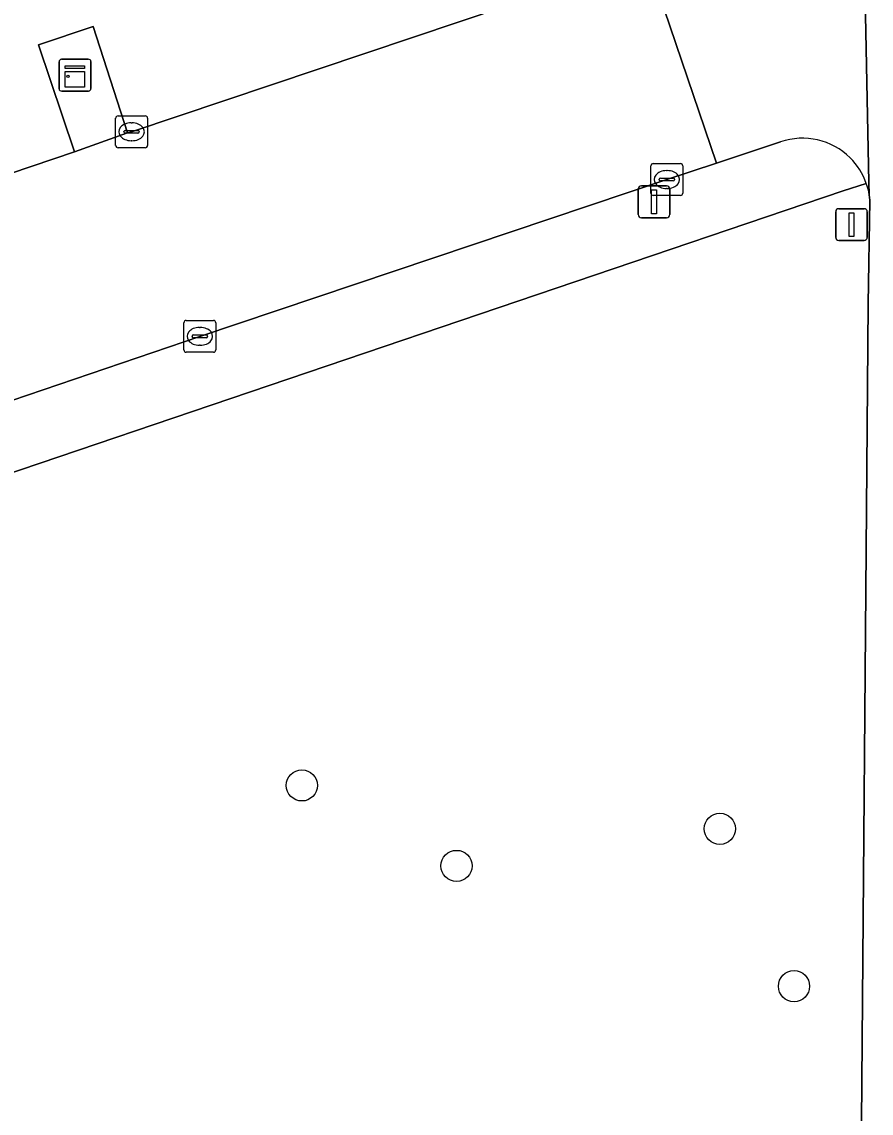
# Model space of a CAD drawing. Extents: x 160554 to 161248, y 385329 to 386506.
# Drawn here: x 160612.27 to 160638.92, y 386390.33 to 386424.56 of the extents above; entities that cross this region are included whole.
import ezdxf

# ---------------------------------------------------------------- set-up
doc = ezdxf.new("R2010")
doc.units = 0
for name, color, linetype in [('IMGEO_Berm_groen', 7, 'Continuous'), ('IMGEO_Boom', 7, 'Continuous'), ('IMGEO_Fietspad_gesloten', 7, 'Continuous'), ('IMGEO_Kast', 7, 'Continuous'), ('IMGEO_Kolk', 7, 'Continuous'), ('IMGEO_Lichtmast', 7, 'Continuous'), ('IMGEO_Rijbaan_lokaal_open', 7, 'Continuous'), ('IMGEO_Verkeersbordpaal', 7, 'Continuous'), ('IMGEO_Voetpad_open', 7, 'Continuous')]:
    doc.layers.add(name, color=color, linetype=linetype)

msp = doc.modelspace()

# ---------------------------------------------------------------- linework, layer by layer
at = {"layer": 'IMGEO_Berm_groen'}
for points in [[(160593.021, 386413.431), (160599.884, 386415.738), (160613.921, 386420.482), (160612.792, 386423.842), (160614.51, 386424.418), (160615.578, 386421.077), (160615.708, 386421.112), (160630.383, 386426.042), (160631.881, 386426.564), (160636.504, 386428.174)], [(160638.766, 386419.492), (160638.043, 386419.263), (160602.004, 386407.052), (160594.996, 386404.718)], [(160638.83, 386415.704), (160638.878, 386418.969), (160638.869, 386419.052), (160638.858, 386419.135)], [(160614.388, 386363.761), (160616.078, 386360.948), (160638.582, 386386.181), (160638.83, 386415.704)]]:
    msp.add_lwpolyline(points, dxfattribs=at)
msp.add_arc((160636.851, 386418.808), 2.034, 9.2507, 19.6511, dxfattribs=at)
at = {"layer": 'IMGEO_Boom'}
for centre in [(160621.055, 386400.61), (160634.172, 386399.249), (160625.908, 386398.084), (160636.498, 386394.31)]:
    msp.add_circle(centre, 0.489, dxfattribs=at)
at = {"layer": 'IMGEO_Fietspad_gesloten'}
msp.add_lwpolyline([(160641.504, 386420.833), (160641.644, 386431.75), (160641.67, 386432.668), (160638.602, 386432.624), (160638.618, 386431.06), (160638.85, 386419.519), (160638.858, 386419.135), (160638.869, 386419.052), (160638.878, 386418.969), (160638.83, 386415.704), (160638.582, 386386.181), (160638.529, 386381.561), (160638.523, 386376.778), (160639.119, 386357.356)], dxfattribs=at)
at = {"layer": 'IMGEO_Kast'}
for p, q in [((160613.511, 386423.388), (160614.352, 386423.388)), ((160614.352, 386423.388), (160613.511, 386423.388)), ((160613.436, 386422.463), (160613.436, 386423.304)), ((160613.436, 386423.304), (160613.436, 386422.463)), ((160614.436, 386423.313), (160614.436, 386422.472)), ((160614.436, 386422.472), (160614.436, 386423.313)), ((160614.361, 386422.388), (160613.52, 386422.388)), ((160613.52, 386422.388), (160614.361, 386422.388))]:
    msp.add_line(p, q, dxfattribs=at)
for points in [[(160613.631, 386423.178), (160614.231, 386423.178), (160614.231, 386423.093), (160613.631, 386423.093), (160613.631, 386423.178)], [(160613.631, 386423.003), (160614.231, 386423.003), (160614.231, 386422.514), (160613.631, 386422.514), (160613.631, 386423.003)]]:
    msp.add_lwpolyline(points, dxfattribs=at)
msp.add_circle((160613.715, 386422.852), 0.0377, dxfattribs=at)
for centre, start, end in [((160613.514, 386423.31), 92.4484, 184.2845), ((160613.514, 386423.31), 92.4484, 184.2845), ((160614.358, 386423.31), 2.4484, 94.2845), ((160614.358, 386423.31), 2.4484, 94.2845), ((160613.514, 386422.466), 182.4484, 274.2845), ((160613.514, 386422.466), 182.4484, 274.2845), ((160614.358, 386422.466), 272.4484, 4.2845), ((160614.358, 386422.466), 272.4484, 4.2845)]:
    msp.add_arc(centre, 0.0779, start, end, dxfattribs=at)
at = {"layer": 'IMGEO_Kolk'}
for p, q in [((160615.286, 386421.613), (160616.138, 386421.613)), ((160615.211, 386420.687), (160615.211, 386421.539)), ((160615.699, 386421.393), (160615.724, 386421.393)), ((160616.212, 386421.539), (160616.212, 386420.687)), ((160615.47, 386421.107), (160615.47, 386421.119)), ((160615.908, 386421.07), (160615.51, 386421.07)), ((160615.513, 386421.156), (160615.911, 386421.156)), ((160615.954, 386421.119), (160615.954, 386421.107)), ((160616.138, 386420.613), (160615.286, 386420.613)), ((160615.722, 386420.833), (160615.697, 386420.833)), ((160632.007, 386419.189), (160632.007, 386420.041)), ((160632.082, 386420.115), (160632.934, 386420.115)), ((160633.008, 386420.041), (160633.008, 386419.189)), ((160632.266, 386419.609), (160632.266, 386419.621)), ((160632.704, 386419.572), (160632.306, 386419.572)), ((160632.309, 386419.658), (160632.707, 386419.658)), ((160632.495, 386419.895), (160632.52, 386419.895)), ((160632.75, 386419.621), (160632.75, 386419.609)), ((160632.518, 386419.335), (160632.493, 386419.335)), ((160632.934, 386419.115), (160632.082, 386419.115)), ((160617.353, 386414.269), (160617.353, 386415.121)), ((160617.428, 386415.195), (160618.28, 386415.195)), ((160618.354, 386415.121), (160618.354, 386414.269)), ((160617.841, 386414.975), (160617.866, 386414.975)), ((160617.612, 386414.689), (160617.612, 386414.701)), ((160618.05, 386414.652), (160617.652, 386414.652)), ((160617.655, 386414.738), (160618.053, 386414.738)), ((160618.096, 386414.701), (160618.096, 386414.689)), ((160618.28, 386414.195), (160617.428, 386414.195)), ((160617.864, 386414.415), (160617.839, 386414.415))]:
    msp.add_line(p, q, dxfattribs=at)
for points in [[(160615.286, 386421.613), (160616.138, 386421.613)], [(160615.211, 386420.687), (160615.211, 386421.539)], [(160616.212, 386421.539), (160616.212, 386420.687)], [(160616.138, 386420.613), (160615.286, 386420.613)], [(160632.007, 386419.189), (160632.007, 386420.041)], [(160632.082, 386420.115), (160632.934, 386420.115)], [(160633.008, 386420.041), (160633.008, 386419.189)], [(160632.934, 386419.115), (160632.082, 386419.115)], [(160617.353, 386414.269), (160617.353, 386415.121)], [(160617.428, 386415.195), (160618.28, 386415.195)], [(160618.354, 386415.121), (160618.354, 386414.269)], [(160618.28, 386414.195), (160617.428, 386414.195)]]:
    msp.add_lwpolyline(points, dxfattribs=at)
for centre, radius, start, end in [((160615.288, 386421.537), 0.0765, 91.552, 178.448), ((160615.288, 386421.537), 0.0765, 91.552, 178.448), ((160616.136, 386421.537), 0.0765, 1.552, 88.448), ((160616.136, 386421.537), 0.0765, 1.552, 88.448), ((160615.51, 386421.116), 0.0403, 85.8775, 175.7526), ((160615.507, 386421.106), 0.0366, 178.938, 274.7102), ((160615.911, 386421.113), 0.043, 264.8664, 352.4533), ((160615.915, 386421.118), 0.0386, 1.7309, 96.639), ((160615.288, 386420.689), 0.0765, 181.552, 268.448), ((160615.288, 386420.689), 0.0765, 181.552, 268.448), ((160616.136, 386420.689), 0.0765, 271.552, 358.448), ((160616.136, 386420.689), 0.0765, 271.552, 358.448), ((160632.084, 386420.039), 0.0765, 91.552, 178.448), ((160632.084, 386420.039), 0.0765, 91.552, 178.448), ((160632.932, 386420.039), 0.0765, 1.552, 88.448), ((160632.932, 386420.039), 0.0765, 1.552, 88.448), ((160632.306, 386419.618), 0.0403, 85.8775, 175.7526), ((160632.303, 386419.608), 0.0366, 178.938, 274.7102), ((160632.707, 386419.615), 0.043, 264.8664, 352.4533), ((160632.711, 386419.62), 0.0386, 1.7309, 96.639), ((160632.084, 386419.191), 0.0765, 181.552, 268.448), ((160632.084, 386419.191), 0.0765, 181.552, 268.448), ((160632.932, 386419.191), 0.0765, 271.552, 358.448), ((160632.932, 386419.191), 0.0765, 271.552, 358.448), ((160617.43, 386415.119), 0.0765, 91.552, 178.448), ((160617.43, 386415.119), 0.0765, 91.552, 178.448), ((160618.278, 386415.119), 0.0765, 1.552, 88.448), ((160618.278, 386415.119), 0.0765, 1.552, 88.448), ((160617.652, 386414.698), 0.0403, 85.8775, 175.7526), ((160617.649, 386414.688), 0.0366, 178.938, 274.7102), ((160618.053, 386414.695), 0.043, 264.8664, 352.4533), ((160618.057, 386414.7), 0.0386, 1.7309, 96.639), ((160617.43, 386414.271), 0.0765, 181.552, 268.448), ((160617.43, 386414.271), 0.0765, 181.552, 268.448), ((160618.278, 386414.271), 0.0765, 271.552, 358.448), ((160618.278, 386414.271), 0.0765, 271.552, 358.448)]:
    msp.add_arc(centre, radius, start, end, dxfattribs=at)
for centre, major_axis, ratio, start_param, end_param in [((160615.698, 386421.113), (-0.387, 0.002), 0.722429, 4.712389, 7.853982), ((160615.723, 386421.113), (-0.39, 0.002), 0.717154, 1.570796, 4.712389), ((160632.494, 386419.615), (-0.387, 0.002), 0.722429, 4.712389, 7.853982), ((160632.519, 386419.615), (-0.39, 0.002), 0.717154, 1.570796, 4.712389), ((160617.84, 386414.695), (-0.387, 0.002), 0.722429, 4.712389, 7.853982), ((160617.865, 386414.695), (-0.39, 0.002), 0.717154, 1.570796, 4.712389)]:
    msp.add_ellipse(centre, major_axis=major_axis, ratio=ratio, start_param=start_param, end_param=end_param, dxfattribs=at)
at = {"layer": 'IMGEO_Lichtmast'}
for p, q in [((160631.61, 386418.518), (160631.61, 386419.318)), ((160631.61, 386419.318), (160631.61, 386418.518)), ((160631.71, 386419.418), (160632.5, 386419.418)), ((160632.5, 386419.418), (160631.71, 386419.418)), ((160632.6, 386419.318), (160632.6, 386418.518)), ((160632.6, 386418.518), (160632.6, 386419.318)), ((160632.5, 386418.418), (160631.71, 386418.418)), ((160631.71, 386418.418), (160632.5, 386418.418))]:
    msp.add_line(p, q, dxfattribs=at)
msp.add_lwpolyline([(160632.03, 386419.293), (160632.18, 386419.293), (160632.18, 386418.543), (160632.03, 386418.543), (160632.03, 386419.293)], dxfattribs=at)
for centre, start, end in [((160631.71, 386419.318), 90, 180), ((160631.71, 386419.318), 90, 180), ((160632.5, 386419.318), 0, 90), ((160632.5, 386419.318), 360, 90), ((160631.71, 386418.518), 180, 270), ((160631.71, 386418.518), 180, 270), ((160632.5, 386418.518), 270, 0), ((160632.5, 386418.518), 270, 0)]:
    msp.add_arc(centre, 0.1, start, end, dxfattribs=at)
at = {"layer": 'IMGEO_Rijbaan_lokaal_open'}
for points in [[(160638.858, 386419.135), (160638.85, 386419.519), (160638.618, 386431.06)], [(160636.504, 386428.174), (160631.881, 386426.564), (160634.069, 386420.131), (160636.074, 386420.794)], [(160632.508, 386419.615), (160634.069, 386420.131), (160631.881, 386426.564), (160630.383, 386426.042), (160615.708, 386421.112), (160615.578, 386421.077), (160613.921, 386420.482), (160599.884, 386415.738), (160593.021, 386413.431)], [(160598.134, 386407.967), (160601.131, 386409.002), (160617.849, 386414.696), (160632.508, 386419.615)]]:
    msp.add_lwpolyline(points, dxfattribs=at)
for centre, radius, start, end in [((160636.766, 386418.789), 2.121, 45.234, 109.0487), ((160636.766, 386418.793), 2.119, 19.2731, 45.16), ((160636.851, 386418.808), 2.034, 9.2507, 19.6511)]:
    msp.add_arc(centre, radius, start, end, dxfattribs=at)
at = {"layer": 'IMGEO_Verkeersbordpaal'}
for p, q in [((160637.807, 386417.8), (160637.807, 386418.6)), ((160637.807, 386418.6), (160637.807, 386417.8)), ((160637.907, 386418.7), (160638.697, 386418.7)), ((160638.697, 386418.7), (160637.907, 386418.7)), ((160638.797, 386418.6), (160638.797, 386417.8)), ((160638.797, 386417.8), (160638.797, 386418.6)), ((160638.697, 386417.7), (160637.907, 386417.7)), ((160637.907, 386417.7), (160638.697, 386417.7))]:
    msp.add_line(p, q, dxfattribs=at)
msp.add_lwpolyline([(160638.227, 386418.575), (160638.377, 386418.575), (160638.377, 386417.825), (160638.227, 386417.825), (160638.227, 386418.575)], dxfattribs=at)
for centre, start, end in [((160637.907, 386418.6), 90, 180), ((160637.907, 386418.6), 90, 180), ((160638.697, 386418.6), 0, 90), ((160638.697, 386418.6), 360, 90), ((160637.907, 386417.8), 180, 270), ((160637.907, 386417.8), 180, 270), ((160638.697, 386417.8), 270, 0), ((160638.697, 386417.8), 270, 0)]:
    msp.add_arc(centre, 0.1, start, end, dxfattribs=at)
at = {"layer": 'IMGEO_Voetpad_open'}
msp.add_lwpolyline([(160613.921, 386420.482), (160615.578, 386421.077), (160614.51, 386424.418), (160612.792, 386423.842)], close=True, dxfattribs=at)
for points in [[(160636.074, 386420.794), (160634.069, 386420.131), (160632.508, 386419.615), (160617.849, 386414.696), (160601.131, 386409.002), (160598.134, 386407.967)], [(160594.996, 386404.718), (160602.004, 386407.052), (160638.043, 386419.263)], [(160638.043, 386419.263), (160638.766, 386419.492)]]:
    msp.add_lwpolyline(points, dxfattribs=at)
for centre, radius, start, end in [((160636.766, 386418.789), 2.121, 45.234, 109.0487), ((160636.766, 386418.793), 2.119, 19.2731, 45.16)]:
    msp.add_arc(centre, radius, start, end, dxfattribs=at)

doc.saveas('drawing.dxf')
